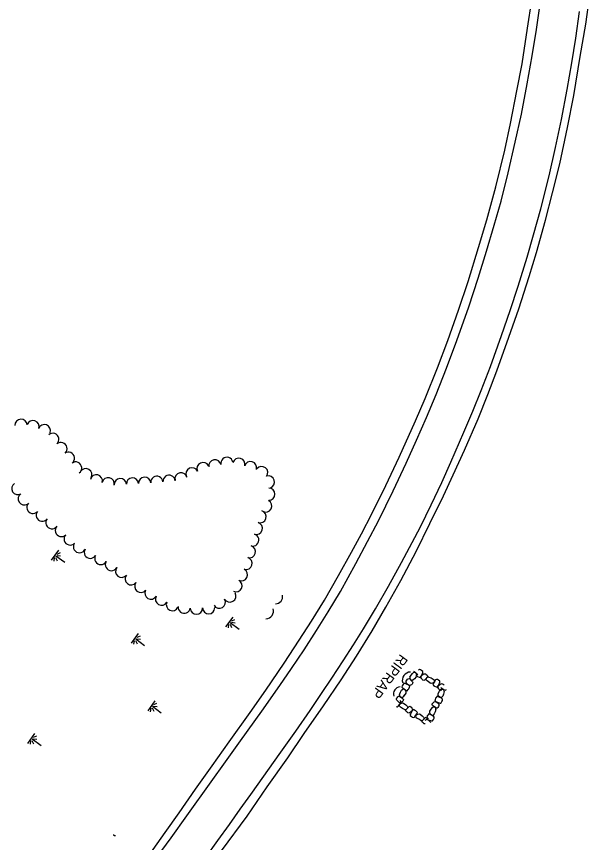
# Model space of a CAD drawing. Extents: x 588843 to 2552415, y 180129 to 269402.
# Drawn here: x 594427.1 to 594769.4, y 182882.1 to 183375.6 of the extents above; entities that cross this region are included whole.
import ezdxf

# ---------------------------------------------------------------- set-up
doc = ezdxf.new("R2010")
doc.units = 0
for name, color, linetype in [('Default', 7, 'Continuous'), ('E_DRN', 7, 'Continuous'), ('E_DRN_RipRap', 7, 'Continuous'), ('E_DRN_RipRap_Text', 7, 'Continuous'), ('E_LAND_TreeLine_P', 7, 'Continuous'), ('E_RDWY', 7, 'Continuous'), ('E_RDWY_Gravel', 7, 'Continuous'), ('E_WTR_Wetland', 7, 'Continuous')]:
    doc.layers.add(name, color=color, linetype=linetype)

# ---------------------------------------------------------------- blocks, each defined once
blk = doc.blocks.new('CULV2')
at = {"layer": 'E_DRN'}
blk.add_arc((19.7, 14.8), 24.6, 216.8699, 323.1301, dxfattribs=at)
blk = doc.blocks.new('MAR')
at = {"layer": 'Default'}
for p, q in [((-0.02, 14.83), (-0.02, 1.62)), ((-7.33, 0), (7.23, 0)), ((-6.08, 3.52), (-2.46, 1.46)), ((-1.37, 2.38), (-3.54, 6.17)), ((1.39, 2.38), (3.55, 6.17)), ((6.1, 3.52), (2.47, 1.46))]:
    blk.add_line(p, q, dxfattribs=at)
blk = doc.blocks.new('RIPRT')
at = {"layer": 'E_DRN_RipRap_Text'}
blk.add_text('RIPRAP', height=12, dxfattribs=at).set_placement((-0.14, -3.59))

msp = doc.modelspace()

# ---------------------------------------------------------------- linework, layer by layer
at = {"layer": 'E_DRN_RipRap'}
for p, q in [((594663.58, 182983.13), (594664.34, 182983.74)), ((594664.28, 182984.44), (594664.59, 182984.24)), ((594664.34, 182983.74), (594664.95, 182983.77)), ((594664.59, 182984.24), (594665.36, 182983.62)), ((594664.95, 182983.77), (594665.61, 182983.2)), ((594665.36, 182983.62), (594666.07, 182982.95)), ((594667.77, 182985.41), (594667.22, 182985.09)), ((594668.46, 182985.29), (594667.77, 182985.41)), ((594669.1, 182984.88), (594668.46, 182985.29)), ((594669.83, 182984.27), (594669.1, 182984.88)), ((594669.63, 182983.09), (594669.9, 182983.66)), ((594669.91, 182984.14), (594669.83, 182984.27)), ((594669.9, 182983.66), (594669.91, 182984.14)), ((594659.92, 182978.53), (594660.22, 182978.99)), ((594660.22, 182978.99), (594660.67, 182979.57)), ((594660.67, 182979.57), (594661.12, 182979.86)), ((594661.27, 182980.06), (594661.61, 182980.07)), ((594661.61, 182980.07), (594662.02, 182979.79)), ((594662.07, 182980.76), (594662, 182980.19)), ((594662, 182980.19), (594662.18, 182979.6)), ((594662.02, 182979.79), (594663.08, 182978.58)), ((594662.07, 182980.76), (594662.8, 182982.06)), ((594662.18, 182979.6), (594662.69, 182979.02)), ((594663.53, 182978.87), (594662.69, 182979.02)), ((594662.8, 182982.06), (594663.58, 182983.13)), ((594663.09, 182978.62), (594663.67, 182978.01)), ((594663.87, 182979.1), (594663.53, 182978.87)), ((594664.75, 182979.91), (594663.87, 182979.1)), ((594665.82, 182981.07), (594664.75, 182979.91)), ((594665.56, 182982.27), (594666.25, 182981.63)), ((594665.61, 182983.2), (594665.95, 182982.62)), ((594666.04, 182981.66), (594665.82, 182981.07)), ((594665.95, 182982.62), (594666.04, 182981.66)), ((594666.07, 182982.95), (594666.87, 182982.44)), ((594666.25, 182981.63), (594666.68, 182981.29)), ((594666.68, 182981.29), (594667.6, 182980.94)), ((594667.6, 182980.94), (594668.2, 182980.68)), ((594668.2, 182980.68), (594668.99, 182981.67)), ((594668.7, 182980.96), (594668.89, 182981.49)), ((594668.75, 182980.79), (594668.7, 182980.96)), ((594668.88, 182980.34), (594668.75, 182980.79)), ((594669.16, 182979.79), (594668.88, 182980.34)), ((594668.89, 182981.49), (594669.35, 182981.98)), ((594668.99, 182981.67), (594669.27, 182982.3)), ((594669.49, 182979.36), (594669.16, 182979.79)), ((594669.27, 182982.3), (594669.63, 182983.09)), ((594669.35, 182981.98), (594669.86, 182982.38)), ((594669.85, 182979.03), (594669.49, 182979.36)), ((594670.51, 182978.82), (594669.85, 182979.03)), ((594669.86, 182982.38), (594670.41, 182982.82)), ((594670.41, 182982.82), (594670.79, 182982.9)), ((594670.81, 182979.07), (594670.51, 182978.82)), ((594670.79, 182982.9), (594671.33, 182982.83)), ((594671.42, 182979.66), (594670.81, 182979.07)), ((594671.33, 182982.83), (594671.79, 182982.53)), ((594672.48, 182980.86), (594671.42, 182979.66)), ((594671.76, 182979.25), (594671.8, 182980.1)), ((594672.03, 182978.94), (594671.76, 182979.25)), ((594671.79, 182982.53), (594672.37, 182982.07)), ((594672.32, 182980.68), (594671.8, 182980.1)), ((594672.95, 182978.17), (594672.03, 182978.94)), ((594672.88, 182980.93), (594672.32, 182980.68)), ((594672.36, 182982.08), (594672.66, 182981.64)), ((594672.71, 182981.31), (594672.48, 182980.86)), ((594672.66, 182981.64), (594672.71, 182981.31)), ((594673.46, 182980.93), (594672.88, 182980.93)), ((594673.46, 182980.93), (594674.83, 182980.38)), ((594674.83, 182980.38), (594676, 182979.73)), ((594676, 182979.73), (594676.7, 182979.06)), ((594676.7, 182979.06), (594676.8, 182978.46)), ((594677.22, 182978.88), (594676.7, 182978.03)), ((594677.39, 182979.21), (594677.22, 182978.88)), ((594677.93, 182979.53), (594677.39, 182979.21)), ((594678.62, 182979.4), (594677.93, 182979.53)), ((594679.26, 182979), (594678.62, 182979.4)), ((594680, 182978.39), (594679.26, 182979)), ((594657.13, 182973.04), (594657.8, 182973.74)), ((594657.46, 182975.66), (594657.34, 182974.97)), ((594657.34, 182974.97), (594657.66, 182974.43)), ((594657.87, 182976.3), (594657.46, 182975.66)), ((594657.66, 182974.43), (594657.99, 182974.26)), ((594657.8, 182973.74), (594658.41, 182973.84)), ((594658.47, 182977.04), (594657.87, 182976.3)), ((594657.99, 182974.26), (594658.83, 182973.74)), ((594658.41, 182973.84), (594659.13, 182973.36)), ((594658.61, 182977.11), (594658.47, 182977.04)), ((594659.09, 182977.1), (594658.61, 182977.11)), ((594658.83, 182973.74), (594659.62, 182973.17)), ((594659.66, 182976.84), (594659.09, 182977.1)), ((594660.45, 182976.47), (594659.66, 182976.84)), ((594659.85, 182977.99), (594659.92, 182978.53)), ((594659.93, 182977.61), (594659.85, 182977.99)), ((594660.36, 182977.06), (594659.93, 182977.61)), ((594660.77, 182976.55), (594660.36, 182977.06)), ((594661.08, 182976.19), (594660.45, 182976.47)), ((594661.25, 182976.09), (594660.77, 182976.55)), ((594662.07, 182975.41), (594661.08, 182976.19)), ((594661.12, 182973.45), (594661.46, 182973.88)), ((594661.78, 182975.91), (594661.25, 182976.09)), ((594661.46, 182973.88), (594661.81, 182974.8)), ((594661.96, 182975.95), (594661.78, 182975.91)), ((594661.81, 182974.8), (594662.07, 182975.41)), ((594662.41, 182976.09), (594661.96, 182975.95)), ((594662.96, 182976.37), (594662.41, 182976.09)), ((594663.39, 182976.69), (594662.96, 182976.37)), ((594663.72, 182977.05), (594663.39, 182976.69)), ((594663.67, 182978.01), (594663.93, 182977.71)), ((594663.93, 182977.71), (594663.72, 182977.05)), ((594674.23, 182977.25), (594672.95, 182978.17)), ((594674.84, 182977.11), (594674.23, 182977.25)), ((594675.78, 182977.32), (594674.84, 182977.11)), ((594676.13, 182977.24), (594675.73, 182976.38)), ((594675.73, 182976.38), (594676.42, 182975.74)), ((594676.32, 182977.73), (594675.78, 182977.32)), ((594676.7, 182978.03), (594676.13, 182977.24)), ((594676.8, 182978.46), (594676.32, 182977.73)), ((594676.42, 182975.74), (594676.85, 182975.4)), ((594676.85, 182975.4), (594677.77, 182975.05)), ((594677.77, 182975.05), (594678.37, 182974.79)), ((594678.37, 182974.79), (594679.16, 182975.79)), ((594678.87, 182975.08), (594679.06, 182975.61)), ((594678.92, 182974.9), (594678.87, 182975.08)), ((594679.06, 182974.46), (594678.92, 182974.9)), ((594679.06, 182975.61), (594679.52, 182976.1)), ((594679.34, 182973.91), (594679.06, 182974.46)), ((594679.16, 182975.79), (594679.43, 182976.42)), ((594679.67, 182973.48), (594679.34, 182973.91)), ((594679.43, 182976.42), (594679.8, 182977.21)), ((594679.52, 182976.1), (594680.02, 182976.5)), ((594679.8, 182977.21), (594680.07, 182977.78)), ((594680.07, 182978.26), (594680, 182978.39)), ((594680.02, 182976.5), (594680.58, 182976.94)), ((594680.07, 182977.78), (594680.07, 182978.26)), ((594680.53, 182973.43), (594680.82, 182973.73)), ((594681.19, 182974.1), (594680.56, 182974.66)), ((594680.58, 182976.94), (594680.96, 182977.02)), ((594680.82, 182973.73), (594681.67, 182973.76)), ((594680.96, 182977.02), (594681.49, 182976.96)), ((594682.48, 182973.15), (594681.19, 182974.1)), ((594681.49, 182976.96), (594681.96, 182976.66)), ((594682.29, 182973.3), (594681.67, 182973.76)), ((594681.96, 182976.66), (594682.54, 182976.2)), ((594654.43, 182968.55), (594654.84, 182969.16)), ((594654.84, 182969.16), (594655.26, 182969.49)), ((594655.26, 182969.49), (594655.58, 182969.57)), ((594655.58, 182969.57), (594656.04, 182969.38)), ((594655.89, 182970.35), (594655.94, 182969.77)), ((594655.92, 182970.5), (594656.48, 182971.88)), ((594655.94, 182969.77), (594656.23, 182969.23)), ((594656.04, 182969.38), (594657.33, 182968.42)), ((594656.23, 182969.23), (594656.85, 182968.76)), ((594656.48, 182971.88), (594657.13, 182973.04)), ((594657.71, 182968.8), (594656.85, 182968.76)), ((594657.99, 182969.09), (594657.71, 182968.8)), ((594658.68, 182970.07), (594657.99, 182969.09)), ((594659.61, 182971.27), (594658.68, 182969.99)), ((594659.13, 182973.36), (594659.54, 182972.82)), ((594659.54, 182972.82), (594659.75, 182971.88)), ((594659.75, 182971.88), (594659.61, 182971.27)), ((594659.62, 182973.17), (594660.47, 182972.76)), ((594660.47, 182972.76), (594661.12, 182973.45)), ((594677.73, 182968.79), (594677.43, 182968.32)), ((594678.31, 182969.53), (594677.73, 182968.79)), ((594679.2, 182969.2), (594678.31, 182969.53)), ((594678.95, 182970.47), (594679.04, 182971.09)), ((594679.25, 182969.55), (594678.95, 182970.47)), ((594679.04, 182971.09), (594679.85, 182972.45)), ((594680.03, 182968.7), (594679.2, 182969.2)), ((594679.7, 182969.05), (594679.25, 182969.55)), ((594680.02, 182973.15), (594679.67, 182973.48)), ((594680.47, 182968.64), (594679.7, 182969.05)), ((594679.85, 182972.45), (594680.53, 182973.43)), ((594680.69, 182972.94), (594680.02, 182973.15)), ((594680.92, 182968.26), (594680.03, 182968.7)), ((594681.06, 182968.8), (594680.47, 182968.64)), ((594680.98, 182973.2), (594680.69, 182972.94)), ((594681.67, 182969.55), (594681.06, 182968.8)), ((594682.21, 182970.77), (594681.67, 182969.55)), ((594682.64, 182972.19), (594682.21, 182970.77)), ((594682.59, 182972.76), (594682.29, 182973.3)), ((594682.95, 182972.97), (594682.48, 182973.15)), ((594682.64, 182972.19), (594682.59, 182972.76)), ((594683.27, 182973.05), (594682.95, 182972.97)), ((594683.68, 182973.38), (594683.27, 182973.05)), ((594654.15, 182967.52), (594654.17, 182968.06)), ((594654.27, 182967.15), (594654.15, 182967.52)), ((594654.17, 182968.06), (594654.43, 182968.55)), ((594654.74, 182966.63), (594654.27, 182967.15)), ((594655.19, 182966.16), (594654.74, 182966.63)), ((594655.71, 182965.74), (594655.19, 182966.16)), ((594655.29, 182963.75), (594655.84, 182964.58)), ((594656.26, 182965.6), (594655.71, 182965.74)), ((594655.73, 182964.16), (594656.23, 182964.86)), ((594655.81, 182963.55), (594655.73, 182964.16)), ((594655.84, 182964.58), (594656.45, 182965.34)), ((594656.88, 182966.18), (594656.22, 182966.85)), ((594656.23, 182964.86), (594656.79, 182965.25)), ((594656.43, 182965.66), (594656.26, 182965.6)), ((594656.86, 182965.84), (594656.43, 182965.66)), ((594656.45, 182965.34), (594656.88, 182966.18)), ((594656.79, 182965.25), (594657.74, 182965.42)), ((594657.39, 182966.16), (594656.86, 182965.84)), ((594657.33, 182968.42), (594657.96, 182967.86)), ((594657.79, 182966.53), (594657.39, 182966.16)), ((594657.74, 182965.42), (594658.35, 182965.26)), ((594658.09, 182966.91), (594657.79, 182966.53)), ((594657.96, 182967.86), (594658.24, 182967.59)), ((594658.24, 182967.59), (594658.09, 182966.91)), ((594658.35, 182965.26), (594659.59, 182964.28)), ((594659.6, 182964.27), (594660.46, 182963.44)), ((594675.32, 182964.29), (594675.46, 182964.97)), ((594675.6, 182964.01), (594675.32, 182964.29)), ((594675.46, 182964.97), (594675.76, 182965.35)), ((594676.23, 182963.46), (594675.6, 182964.01)), ((594675.76, 182965.35), (594676.16, 182965.71)), ((594676.16, 182965.71), (594676.69, 182966.04)), ((594676.69, 182966.04), (594677.12, 182966.22)), ((594677.16, 182967.38), (594676.96, 182966.75)), ((594676.96, 182966.75), (594678.02, 182966.06)), ((594677.12, 182966.22), (594677.29, 182966.28)), ((594677.43, 182968.32), (594677.16, 182967.38)), ((594677.29, 182966.28), (594677.83, 182966.14)), ((594677.83, 182966.14), (594678.36, 182965.73)), ((594678.02, 182966.06), (594678.67, 182965.84)), ((594678.36, 182965.73), (594678.81, 182965.26)), ((594678.67, 182965.84), (594679.49, 182965.55)), ((594678.81, 182965.26), (594679.29, 182964.75)), ((594679.39, 182963.84), (594679.13, 182963.35)), ((594679.29, 182964.75), (594679.4, 182964.37)), ((594679.4, 182964.37), (594679.39, 182963.84)), ((594679.49, 182965.55), (594680.08, 182965.33)), ((594680.08, 182965.33), (594680.56, 182965.37)), ((594680.56, 182965.37), (594680.69, 182965.45)), ((594680.69, 182965.45), (594681.23, 182966.24)), ((594681.27, 182968.13), (594680.92, 182968.26)), ((594681.23, 182966.24), (594681.57, 182966.91)), ((594681.63, 182967.61), (594681.27, 182968.13)), ((594681.57, 182966.91), (594681.63, 182967.61)), ((594653.87, 182963.28), (594654.55, 182963.13)), ((594654.55, 182963.13), (594655.11, 182963.43)), ((594655.11, 182963.43), (594655.29, 182963.75)), ((594656.48, 182962.85), (594655.81, 182963.55)), ((594657.62, 182962.15), (594656.48, 182962.85)), ((594658.92, 182961.55), (594657.58, 182962.19)), ((594658.92, 182961.55), (594659.49, 182961.51)), ((594659.49, 182961.51), (594660.07, 182961.72)), ((594659.64, 182961.13), (594659.89, 182961.56)), ((594659.67, 182960.79), (594659.64, 182961.13)), ((594659.93, 182960.34), (594659.67, 182960.79)), ((594659.89, 182961.56), (594661.03, 182962.69)), ((594660.48, 182959.84), (594659.93, 182960.34)), ((594660.07, 182961.72), (594660.62, 182962.27)), ((594660.46, 182963.44), (594660.72, 182963.12)), ((594660.92, 182959.52), (594660.48, 182959.84)), ((594660.72, 182963.12), (594660.62, 182962.27)), ((594661.45, 182959.42), (594660.92, 182959.52)), ((594661.03, 182962.69), (594661.68, 182963.23)), ((594661.84, 182959.47), (594661.45, 182959.42)), ((594661.68, 182963.23), (594661.99, 182963.47)), ((594662.42, 182959.87), (594661.84, 182959.47)), ((594661.99, 182963.47), (594662.64, 182963.22)), ((594662.6, 182959.15), (594662.29, 182958.6)), ((594662.95, 182960.24), (594662.42, 182959.87)), ((594663.01, 182959.92), (594662.6, 182959.15)), ((594662.64, 182963.22), (594662.97, 182962.87)), ((594663.44, 182960.7), (594662.95, 182960.24)), ((594662.97, 182962.87), (594663.27, 182962.42)), ((594663.32, 182960.53), (594663.01, 182959.92)), ((594663.27, 182962.42), (594663.52, 182961.85)), ((594664.18, 182961.47), (594663.32, 182960.53)), ((594663.66, 182961.22), (594663.44, 182960.7)), ((594663.52, 182961.85), (594663.62, 182961.4)), ((594663.62, 182961.4), (594663.66, 182961.22)), ((594664.77, 182961.17), (594664.18, 182961.47)), ((594665.66, 182960.76), (594664.77, 182961.17)), ((594665.63, 182958.13), (594666.25, 182958.88)), ((594666.07, 182960.39), (594665.66, 182960.76)), ((594666.71, 182959.71), (594666.07, 182960.39)), ((594666.25, 182958.88), (594666.71, 182959.71)), ((594666.59, 182958.78), (594667.55, 182958.93)), ((594667.55, 182958.93), (594668.15, 182958.75)), ((594673.33, 182958.9), (594672.74, 182958.16)), ((594674.21, 182958.57), (594673.33, 182958.9)), ((594673.98, 182959.84), (594674.07, 182960.46)), ((594674.27, 182958.92), (594673.98, 182959.84)), ((594674.07, 182960.46), (594674.88, 182961.81)), ((594674.72, 182958.42), (594674.27, 182958.92)), ((594674.88, 182961.81), (594675.58, 182962.79)), ((594675.57, 182962.78), (594675.86, 182963.08)), ((594675.86, 182963.08), (594676.71, 182963.12)), ((594676.69, 182958.9), (594676.07, 182958.15)), ((594677.52, 182962.51), (594676.23, 182963.46)), ((594677.24, 182960.12), (594676.69, 182958.9)), ((594677.33, 182962.65), (594676.71, 182963.12)), ((594677.67, 182961.53), (594677.24, 182960.12)), ((594677.63, 182962.11), (594677.33, 182962.65)), ((594677.99, 182962.32), (594677.52, 182962.51)), ((594677.68, 182961.54), (594677.63, 182962.11)), ((594678.31, 182962.4), (594677.99, 182962.32)), ((594678.72, 182962.73), (594678.31, 182962.4)), ((594679.13, 182963.35), (594678.72, 182962.73)), ((594662.29, 182958.6), (594662.25, 182958.12)), ((594662.25, 182958.12), (594662.32, 182957.99)), ((594662.32, 182957.99), (594663.01, 182957.33)), ((594663.01, 182957.33), (594663.63, 182956.89)), ((594663.63, 182956.89), (594664.3, 182956.72)), ((594664.3, 182956.72), (594664.87, 182957)), ((594664.87, 182957), (594665.05, 182957.32)), ((594665.05, 182957.32), (594665.63, 182958.13)), ((594665.5, 182957.71), (594666.03, 182958.4)), ((594665.57, 182957.1), (594665.5, 182957.71)), ((594666.22, 182956.38), (594665.57, 182957.1)), ((594666.03, 182958.4), (594666.59, 182958.78)), ((594667.34, 182955.66), (594666.22, 182956.38)), ((594668.68, 182955.02), (594667.34, 182955.66)), ((594668.15, 182958.75), (594669.37, 182957.74)), ((594668.68, 182955.02), (594669.25, 182954.99)), ((594669.25, 182954.99), (594669.83, 182955.2)), ((594669.37, 182957.74), (594670.23, 182956.91)), ((594669.4, 182954.6), (594669.65, 182955.03)), ((594669.43, 182954.27), (594669.4, 182954.6)), ((594669.69, 182953.81), (594669.43, 182954.27)), ((594669.65, 182955.03), (594670.79, 182956.16)), ((594669.83, 182955.2), (594670.38, 182955.74)), ((594670.23, 182956.91), (594670.48, 182956.59)), ((594670.48, 182956.59), (594670.38, 182955.74)), ((594670.79, 182956.16), (594671.44, 182956.7)), ((594671.15, 182955.11), (594671.68, 182955.43)), ((594671.44, 182956.7), (594671.75, 182956.93)), ((594671.68, 182955.43), (594672.11, 182955.6)), ((594671.75, 182956.93), (594672.4, 182956.68)), ((594672.17, 182956.76), (594671.96, 182956.14)), ((594671.96, 182956.14), (594673.01, 182955.43)), ((594672.11, 182955.6), (594672.28, 182955.66)), ((594672.44, 182957.7), (594672.17, 182956.76)), ((594672.28, 182955.66), (594672.83, 182955.52)), ((594672.4, 182956.68), (594672.74, 182956.33)), ((594672.74, 182958.16), (594672.44, 182957.7)), ((594672.74, 182956.33), (594673.04, 182955.88)), ((594672.83, 182955.52), (594673.35, 182955.1)), ((594673.01, 182955.43), (594673.66, 182955.21)), ((594673.35, 182955.1), (594673.79, 182954.63)), ((594673.66, 182955.21), (594674.48, 182954.91)), ((594673.79, 182954.63), (594674.27, 182954.12)), ((594675.04, 182958.06), (594674.21, 182958.57)), ((594674.27, 182954.12), (594674.38, 182953.74)), ((594674.48, 182954.91), (594675.07, 182954.69)), ((594675.48, 182958), (594674.72, 182958.42)), ((594675.93, 182957.61), (594675.04, 182958.06)), ((594675.07, 182954.69), (594675.55, 182954.73)), ((594676.07, 182958.15), (594675.48, 182958)), ((594675.55, 182954.73), (594675.68, 182954.81)), ((594675.68, 182954.81), (594676.22, 182955.59)), ((594676.27, 182957.48), (594675.93, 182957.61)), ((594676.22, 182955.59), (594676.57, 182956.27)), ((594676.64, 182956.96), (594676.27, 182957.48)), ((594676.57, 182956.27), (594676.64, 182956.96)), ((594670.24, 182953.31), (594669.69, 182953.81)), ((594670.68, 182952.98), (594670.24, 182953.31)), ((594671.21, 182952.88), (594670.68, 182952.98))]:
    msp.add_line(p, q, dxfattribs=at)
at = {"layer": 'E_LAND_TreeLine_P'}
for centre, start, end in [((594429.82, 183131.36), 3.195, 183.195), ((594436.93, 183130.55), 340.7522, 160.7522), ((594443.82, 183128.14), 340.7522, 160.7522), ((594448.82, 183122.91), 311.9529, 131.9529), ((594453.69, 183117.48), 311.9529, 131.9529), ((594458.11, 183111.68), 306.4464, 126.4464), ((594552.78, 183108.63), 12.3257, 192.3257), ((594462.44, 183105.82), 306.4464, 126.4464), ((594538.55, 183105.54), 25.8986, 205.8986), ((594545.64, 183107.17), 11.147, 191.147), ((594559.92, 183108.07), 343.8113, 163.8113), ((594566.93, 183106.04), 343.8113, 163.8113), ((594468.49, 183101.85), 329.3256, 149.3256), ((594525.37, 183099.33), 11.762, 191.762), ((594531.99, 183102.36), 25.8986, 205.8986), ((594573.57, 183103.1), 322.3706, 142.3706), ((594474.78, 183098.15), 346.0197, 166.0197), ((594481.85, 183096.39), 346.0197, 166.0197), ((594489.12, 183095.91), 3.1701, 183.1701), ((594496.4, 183096.31), 3.1701, 183.1701), ((594503.68, 183096.71), 3.1701, 183.1701), ((594510.95, 183097.28), 4.7834, 184.7834), ((594518.22, 183097.89), 4.7834, 184.7834), ((594577.64, 183097.45), 287.8795, 107.8795), ((594427.84, 183093.55), 122.2197, 302.2197), ((594577.83, 183090.2), 269.4021, 89.4021), ((594431.73, 183087.38), 122.2197, 302.2197), ((594436.94, 183082.32), 138.2687, 318.2687), ((594575.96, 183083.18), 241.8353, 61.8353), ((594442.52, 183077.63), 142.1403, 322.1403), ((594572.62, 183076.71), 252.0251, 72.0251), ((594448.28, 183073.16), 142.1403, 322.1403), ((594570.37, 183069.77), 252.0251, 72.0251), ((594453.88, 183068.5), 136.4587, 316.4587), ((594459.17, 183063.47), 136.4587, 316.4587), ((594568.24, 183062.8), 253.5624, 73.5624), ((594464.74, 183058.85), 152.319, 332.319), ((594566.21, 183055.79), 254.1454, 74.1454), ((594471.19, 183055.45), 149.8192, 329.8192), ((594477.5, 183051.79), 149.8192, 329.8192), ((594483.8, 183048.12), 149.8192, 329.8192), ((594564.22, 183048.77), 254.1454, 74.1454), ((594489.88, 183044.11), 141.7759, 321.7759), ((594561.45, 183042.05), 243.9126, 63.9126), ((594495.61, 183039.6), 141.7759, 321.7759), ((594558.24, 183035.5), 243.9126, 63.9126), ((594501.34, 183035.09), 141.7759, 321.7759), ((594507.4, 183031.06), 150.3906, 330.3906), ((594513.74, 183027.46), 150.3906, 330.3906), ((594554.54, 183029.34), 210.2758, 30.2758), ((594520.25, 183024.19), 154.8868, 334.8868), ((594527.3, 183022.62), 172.5489, 352.5489), ((594548.24, 183025.66), 210.2758, 30.2758), ((594534.56, 183022.1), 181.6167, 1.6167), ((594541.85, 183022.31), 181.6167, 1.6167)]:
    msp.add_arc(centre, 3.65, start, end, dxfattribs=at)
at = {"layer": 'E_RDWY'}
for points in [[(594511.17, 182873.43), (594519.47, 182884.88), (594528.85, 182897.97), (594543.3, 182918.3), (594552.05, 182930.33), (594561.01, 182942.88), (594573.67, 182960.53), (594584.42, 182975.87), (594591.46, 182985.98), (594598.97, 182997.21), (594606.38, 183008.68), (594613.26, 183019.94), (594620.57, 183032.12), (594629.77, 183048.73), (594636.86, 183061.98), (594643.28, 183074.32), (594652.04, 183092.28), (594659.87, 183108.79), (594666.07, 183122.44), (594671.92, 183135.92), (594677.72, 183149.85), (594684.03, 183165.58), (594690.13, 183181.97), (594697.35, 183202.23), (594702.89, 183219.23), (594707.93, 183235.31), (594712.49, 183250.86), (594716.53, 183265.23), (594720.73, 183282.15), (594725.06, 183300.6), (594728.67, 183317.29), (594732.17, 183335.33), (594735.18, 183352.17), (594737.67, 183367.96), (594740.27, 183386.24)], [(594540.06, 182872.89), (594547.35, 182883.16), (594554.41, 182892.81), (594560.8, 182902.04), (594567.05, 182910.78), (594574.93, 182921.77), (594584.07, 182934.67), (594593.93, 182948.62), (594602.45, 182960.91), (594609.38, 182971.03), (594615.51, 182980.26), (594622.28, 182990.63), (594628.44, 183000.14), (594634.35, 183009.73), (594641.6, 183021.72), (594649.22, 183035.15), (594657.16, 183049.42), (594663.48, 183061.24), (594668.35, 183070.73), (594674.73, 183083.75), (594681.09, 183097.1), (594686.55, 183109.25), (594694.41, 183127.2), (594699.71, 183139.73), (594704.63, 183152.06), (594710.17, 183166.57), (594716.88, 183185.07), (594721.99, 183200.04), (594726.79, 183214.44), (594732.11, 183231.85), (594736.01, 183245.07), (594740.27, 183260.71), (594745.23, 183280.35), (594749.11, 183297.44), (594752.63, 183314), (594756, 183332.04), (594758.82, 183348.04), (594761.12, 183362.77), (594763.42, 183378.71)]]:
    msp.add_lwpolyline(points, dxfattribs=at)
at = {"layer": 'E_RDWY_Gravel'}
for points in [[(594506.27, 182874.48), (594515.93, 182888.07), (594524.25, 182899.88), (594534.06, 182913.88), (594544.06, 182927.9), (594554.21, 182942.25), (594566.6, 182959.69), (594576.12, 182973.15), (594586.94, 182989.23), (594595.98, 183002.9), (594603.31, 183014.31), (594611.04, 183026.84), (594619.42, 183041.53), (594627.3, 183055.53), (594633.21, 183066.41), (594639.35, 183078.37), (594647.76, 183095.46), (594655.6, 183112.25), (594665.44, 183133.97), (594671.15, 183147.39), (594678.61, 183165.68), (594684.69, 183182.12), (594691.17, 183200.22), (594696.83, 183217.35), (594703.17, 183237.61), (594708.05, 183254.13), (594713.42, 183273.87), (594718.79, 183295.84), (594722.24, 183311.69), (594726.02, 183331.3), (594729.06, 183347.27), (594732.43, 183368.63), (594734.88, 183385.36)], [(594549.52, 182877.17), (594564.84, 182897.83), (594576.84, 182915.27), (594589.17, 182932.73), (594598.92, 182947.2), (594610.4, 182963.76), (594620.96, 182979.21), (594630.26, 182993.37), (594639.64, 183008.61), (594647.79, 183022.6), (594656.67, 183038.59), (594665.83, 183055.88), (594674.02, 183072.73), (594682.12, 183089.26), (594688, 183101.81), (594694.75, 183116.57), (594702.93, 183135.17), (594708.69, 183149.79), (594714.11, 183163.98), (594721.29, 183184.05), (594727.09, 183200.94), (594733.29, 183220.32), (594737.71, 183234.7), (594743.04, 183253.86), (594747.27, 183270.24), (594751.57, 183287.55), (594756.31, 183309.29), (594759.94, 183328.44), (594763.87, 183351.72), (594767.11, 183371.13), (594769.36, 183387.23)]]:
    msp.add_lwpolyline(points, dxfattribs=at)

# ---------------------------------------------------------------- block references
at = {"layer": 'E_DRN'}
for p, xscale, yscale, rotation in [((594581.85, 183024.72), 0.16581281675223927, 0.16581281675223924, 51.373030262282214), ((594576.14, 183015.69), 0.1882166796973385, 0.1882166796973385, 55.18164613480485), ((594662.49, 182983.9), 0.20278105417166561, 0.20278105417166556, -126.19966161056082), ((594656.2, 182975.06), 0.16779469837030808, 0.16779469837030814, -123.60626323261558), ((594485, 182886.9), 0.03593193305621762, 0.03593193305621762, -28.52554613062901)]:
    msp.add_blockref('CULV2', p, dxfattribs=dict(at, xscale=xscale, yscale=yscale, rotation=rotation))
at = {"layer": 'E_DRN_RipRap_Text', "xscale": 0.49999999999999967, "yscale": 0.4999999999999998, "rotation": -126.21810079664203}
msp.add_blockref('RIPRT', (594657.83, 182993.93), dxfattribs=at)
at = {"layer": 'E_WTR_Wetland', "xscale": 0.49999999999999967, "yscale": 0.4999999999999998, "rotation": -126.21810079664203}
for p in [(594449.96, 183053.69), (594554.16, 183013.77), (594497.68, 183003.99), (594507.61, 182963.72), (594435.8, 182944.22)]:
    msp.add_blockref('MAR', p, dxfattribs=at)

doc.saveas('drawing.dxf')
